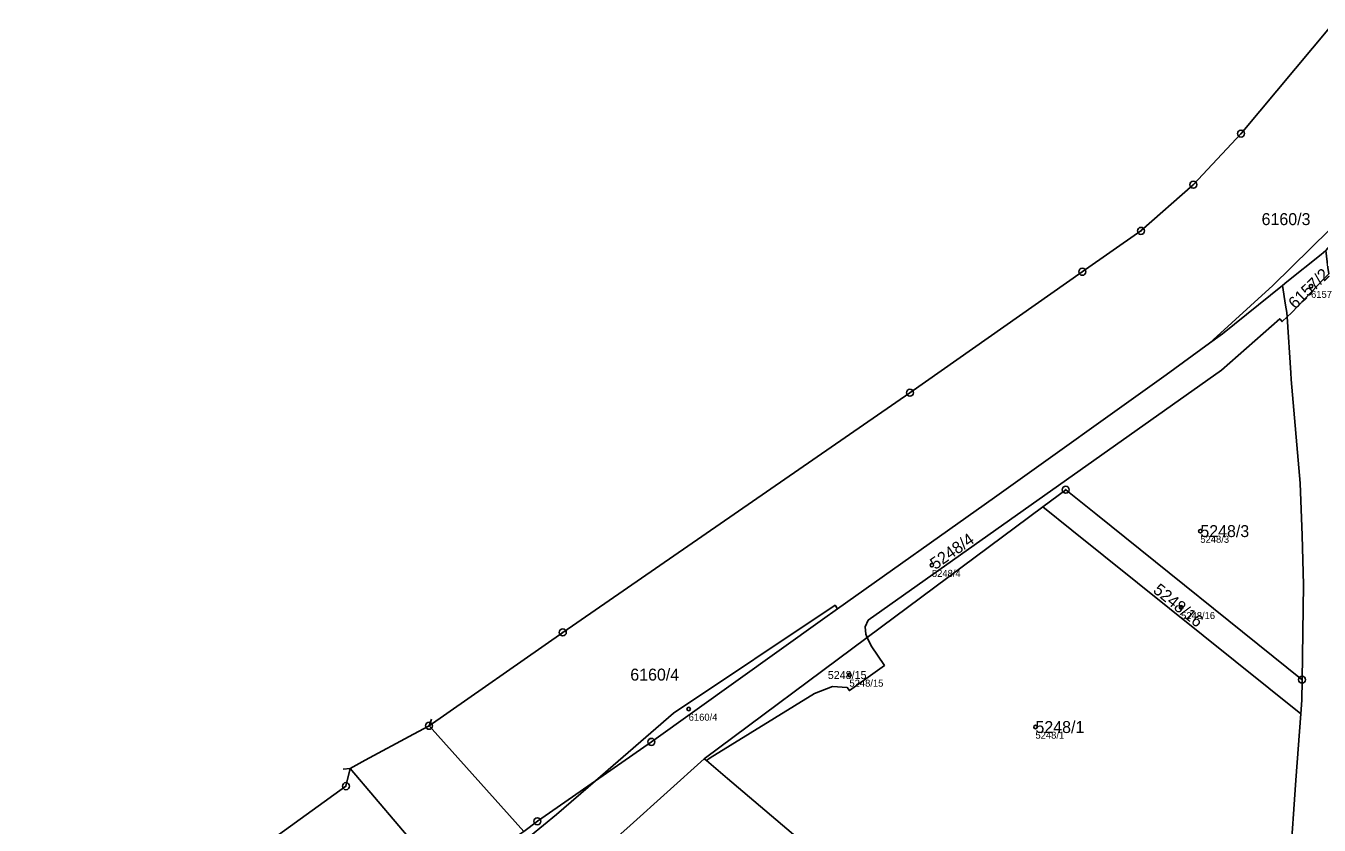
# Model space of a CAD drawing. Extents: x -690132 to -685994, y -975441 to -972444.
# Drawn here: x -688858 to -688674, y -973188.1 to -973074.4 of the extents above; entities that cross this region are included whole.
import ezdxf

# ---------------------------------------------------------------- set-up
doc = ezdxf.new("R2010")
doc.units = 0
for name, color, linetype in [('Definiční body', 7, 'Continuous'), ('Hranice parcel', 7, 'Continuous'), ('Parcelní čísla', 7, 'Continuous'), ('Polygon ku', 7, 'Continuous'), ('Polygon parcely', 7, 'Continuous'), ('Vnitřní kresba', 7, 'Continuous'), ('Značky bodu BP', 7, 'Continuous')]:
    doc.layers.add(name, color=color, linetype=linetype)

msp = doc.modelspace()

# ---------------------------------------------------------------- linework, layer by layer
at = {"layer": 'Definiční body'}
for centre in [(-688675.11, -973111.41), (-688690.87, -973146.25), (-688729.08, -973151.1), (-688693.61, -973157.1), (-688740.82, -973166.72), (-688763.7, -973171.56), (-688714.34, -973174.12)]:
    msp.add_circle(centre, 0.25, dxfattribs=at)
at = {"layer": 'Hranice parcel'}
for p, q in [((-688672.23, -973074.38), (-688685.08, -973089.7)), ((-688713.3, -973142.79), (-688738.28, -973161.36)), ((-688761.49, -973178.62), (-688738.28, -973161.36)), ((-688812.48, -973182.53), (-688811.9, -973180)), ((-688811.9, -973180), (-688809.75, -973178.84)), ((-688761.17, -973178.89), (-688761.49, -973178.62))]:
    msp.add_line(p, q, dxfattribs=at)
for points in [[(-688647.25, -973075.66), (-688653.5, -973082.53), (-688665.27, -973096.13), (-688671.62, -973102.71), (-688672.5, -973103.37), (-688680.55, -973111.32), (-688689.58, -973119.53)], [(-688685.08, -973089.7), (-688691.87, -973096.97), (-688699.33, -973103.54)], [(-688699.33, -973103.54), (-688707.67, -973109.36), (-688732.21, -973126.56), (-688781.62, -973160.66), (-688800.65, -973173.94)], [(-688673.02, -973106.35), (-688673.68, -973106.88), (-688678.58, -973110.8), (-688679.2, -973111.3)], [(-688672.59, -973109.65), (-688673.23, -973110.32), (-688677.91, -973115.2), (-688678.53, -973115.78)], [(-688679.2, -973111.3), (-688687.74, -973118.2), (-688689.58, -973119.53)], [(-688678.53, -973115.78), (-688678.57, -973115.16), (-688678.74, -973114.11), (-688679.2, -973111.3)], [(-688678.53, -973115.78), (-688679.23, -973116.44), (-688679.57, -973116.05), (-688687.85, -973123.34), (-688738.16, -973158.93), (-688738.57, -973159.86), (-688738.49, -973160.89), (-688738.28, -973161.36)], [(-688676.39, -973167.38), (-688676.21, -973153.89), (-688676.36, -973146.86), (-688676.68, -973139.41), (-688677.92, -973124.66), (-688677.99, -973123.71), (-688678.53, -973115.78)], [(-688689.58, -973119.53), (-688695.75, -973124.01), (-688720.16, -973141.48), (-688742.5, -973157.31)], [(-688713.3, -973142.79), (-688710.03, -973140.36), (-688705.75, -973143.8), (-688676.39, -973167.38)], [(-688676.58, -973172.24), (-688709.14, -973146.13), (-688713.3, -973142.79)], [(-688742.5, -973157.31), (-688742.87, -973156.79), (-688765.87, -973172.16), (-688776.96, -973181.76)], [(-688742.5, -973157.31), (-688744.65, -973158.83), (-688769.01, -973176.23), (-688776.96, -973181.76)], [(-688738.28, -973161.36), (-688737.71, -973162.58), (-688735.85, -973165.36), (-688740.82, -973168.93), (-688741.14, -973168.5), (-688743.23, -973168.36), (-688745.81, -973169.36), (-688760.64, -973178.49), (-688761.17, -973178.89)], [(-688676.39, -973167.38), (-688676.43, -973170.28), (-688676.58, -973172.24)], [(-688682.47, -973220.34), (-688680.14, -973211.03), (-688679.32, -973206.54), (-688678.65, -973200.63), (-688678.09, -973193.32), (-688677.29, -973181.68), (-688676.58, -973172.24)], [(-688809.75, -973178.84), (-688802.85, -973175.12), (-688800.65, -973173.94)], [(-688761.49, -973178.62), (-688772.04, -973188.12), (-688779.13, -973194.49)], [(-688743.97, -973193.52), (-688746.61, -973191.27), (-688758.18, -973181.43), (-688761.17, -973178.89)], [(-688776.96, -973181.76), (-688785.24, -973187.52), (-688787.16, -973189)], [(-688904.52, -973249.12), (-688880.35, -973231.27), (-688855.96, -973213.77), (-688831.68, -973196.37), (-688812.48, -973182.53)]]:
    msp.add_lwpolyline(points, dxfattribs=at)
at = {"layer": 'Polygon ku'}
msp.add_lwpolyline([(-688672.23, -973074.38), (-688685.08, -973089.7), (-688691.87, -973096.97), (-688699.33, -973103.54), (-688707.67, -973109.36), (-688732.21, -973126.56), (-688781.62, -973160.66), (-688800.65, -973173.94), (-688802.85, -973175.12), (-688809.75, -973178.84), (-688811.9, -973180), (-688812.48, -973182.53), (-688831.68, -973196.37), (-688855.96, -973213.77), (-688880.35, -973231.27)], dxfattribs=at)
at = {"layer": 'Polygon parcely'}
for points in [[(-688672.23, -973074.38), (-688685.08, -973089.7), (-688691.87, -973096.97), (-688699.33, -973103.54), (-688707.67, -973109.36), (-688732.21, -973126.56), (-688781.62, -973160.66), (-688800.65, -973173.94), (-688802.85, -973175.12), (-688809.75, -973178.84), (-688811.9, -973180), (-688812.48, -973182.53), (-688831.68, -973196.37), (-688855.96, -973213.77), (-688880.35, -973231.27)], [(-688921.17, -973284.92), (-688880.12, -973251.16), (-688867.77, -973242.12), (-688826.38, -973212.86), (-688804.55, -973201.28), (-688799.4, -973197.53), (-688798.07, -973196.22), (-688795.65, -973194.55), (-688789.28, -973190.38), (-688787.16, -973189), (-688785.24, -973187.52), (-688776.96, -973181.76), (-688765.87, -973172.16), (-688742.87, -973156.79), (-688742.5, -973157.31), (-688720.16, -973141.48), (-688695.75, -973124.01), (-688689.58, -973119.53), (-688680.55, -973111.32), (-688672.5, -973103.37)], [(-688772.04, -973188.12), (-688761.49, -973178.62), (-688738.28, -973161.36), (-688738.49, -973160.89), (-688738.57, -973159.86), (-688738.16, -973158.93), (-688687.85, -973123.34), (-688679.57, -973116.05), (-688679.23, -973116.44), (-688678.53, -973115.78), (-688678.57, -973115.16), (-688678.74, -973114.11), (-688679.2, -973111.3), (-688687.74, -973118.2), (-688689.58, -973119.53), (-688695.75, -973124.01), (-688720.16, -973141.48), (-688742.5, -973157.31), (-688744.65, -973158.83), (-688769.01, -973176.23), (-688776.96, -973181.76), (-688785.24, -973187.52), (-688787.16, -973189)], [(-688673.23, -973110.32), (-688677.91, -973115.2), (-688678.53, -973115.78), (-688677.99, -973123.71), (-688677.92, -973124.66), (-688676.68, -973139.41), (-688676.36, -973146.86), (-688676.21, -973153.89), (-688676.39, -973167.38), (-688676.43, -973170.28), (-688676.58, -973172.24), (-688677.29, -973181.68), (-688678.09, -973193.32), (-688678.65, -973200.63), (-688679.32, -973206.54), (-688680.14, -973211.03), (-688682.47, -973220.34), (-688683.44, -973226.13), (-688683.91, -973225.76), (-688681.56, -973237.96), (-688675.68, -973248.97), (-688674.34, -973248.8), (-688672.79, -973252)], [(-688678.09, -973193.32), (-688677.29, -973181.68), (-688676.58, -973172.24), (-688709.14, -973146.13), (-688713.3, -973142.79), (-688738.28, -973161.36), (-688737.71, -973162.58), (-688735.85, -973165.36), (-688740.82, -973168.93), (-688741.14, -973168.5), (-688743.23, -973168.36), (-688745.81, -973169.36), (-688760.64, -973178.49), (-688761.17, -973178.89), (-688758.18, -973181.43), (-688746.61, -973191.27)]]:
    msp.add_lwpolyline(points, dxfattribs=at)
for points in [[(-688665.27, -973096.13), (-688671.62, -973102.71), (-688672.5, -973103.37), (-688680.55, -973111.32), (-688689.58, -973119.53), (-688687.74, -973118.2), (-688679.2, -973111.3), (-688678.58, -973110.8), (-688673.68, -973106.88), (-688673.02, -973106.35), (-688666.43, -973098.81), (-688659.96, -973091.2), (-688653.67, -973083.34), (-688647.25, -973075.66), (-688653.5, -973082.53)], [(-688673.02, -973106.35), (-688673.68, -973106.88), (-688678.58, -973110.8), (-688679.2, -973111.3), (-688678.74, -973114.11), (-688678.57, -973115.16), (-688678.53, -973115.78), (-688677.91, -973115.2), (-688673.23, -973110.32), (-688672.59, -973109.65), (-688672.71, -973108.75)], [(-688676.36, -973146.86), (-688676.68, -973139.41), (-688677.92, -973124.66), (-688677.99, -973123.71), (-688678.53, -973115.78), (-688679.23, -973116.44), (-688679.57, -973116.05), (-688687.85, -973123.34), (-688738.16, -973158.93), (-688738.57, -973159.86), (-688738.49, -973160.89), (-688738.28, -973161.36), (-688713.3, -973142.79), (-688710.03, -973140.36), (-688705.75, -973143.8), (-688676.39, -973167.38), (-688676.21, -973153.89)], [(-688713.3, -973142.79), (-688709.14, -973146.13), (-688676.58, -973172.24), (-688676.43, -973170.28), (-688676.39, -973167.38), (-688705.75, -973143.8), (-688710.03, -973140.36)], [(-688776.96, -973181.76), (-688769.01, -973176.23), (-688744.65, -973158.83), (-688742.5, -973157.31), (-688742.87, -973156.79), (-688765.87, -973172.16)], [(-688761.49, -973178.62), (-688761.17, -973178.89), (-688760.64, -973178.49), (-688745.81, -973169.36), (-688743.23, -973168.36), (-688741.14, -973168.5), (-688740.82, -973168.93), (-688735.85, -973165.36), (-688737.71, -973162.58), (-688738.28, -973161.36)], [(-688756.99, -973205.01), (-688743.97, -973193.52), (-688746.61, -973191.27), (-688758.18, -973181.43), (-688761.17, -973178.89), (-688761.49, -973178.62), (-688772.04, -973188.12), (-688779.13, -973194.49), (-688764.02, -973211.32)]]:
    msp.add_lwpolyline(points, close=True, dxfattribs=at)
at = {"layer": 'Vnitřní kresba'}
for p, q in [((-688800.32, -973172.99), (-688800.65, -973173.94)), ((-688787.16, -973189), (-688800.65, -973173.94)), ((-688812.9, -973180.09), (-688811.9, -973180)), ((-688798.07, -973196.22), (-688811.9, -973180)), ((-688776.96, -973181.76), (-688782.53, -973186.57)), ((-688782.53, -973186.57), (-688786.22, -973189.61))]:
    msp.add_line(p, q, dxfattribs=at)
at = {"layer": 'Značky bodu BP'}
for centre, radius in [((-688685.08, -973089.7), 0.5), ((-688685.08, -973089.7), 0.0303), ((-688691.87, -973096.97), 0.5), ((-688691.87, -973096.97), 0.0303), ((-688699.33, -973103.54), 0.5), ((-688699.33, -973103.54), 0.0303), ((-688707.67, -973109.36), 0.5), ((-688707.67, -973109.36), 0.0303), ((-688732.21, -973126.56), 0.5), ((-688732.21, -973126.56), 0.0303), ((-688710.03, -973140.36), 0.5), ((-688710.03, -973140.36), 0.0303), ((-688781.62, -973160.66), 0.5), ((-688781.62, -973160.66), 0.0303), ((-688676.39, -973167.38), 0.5), ((-688676.39, -973167.38), 0.0303), ((-688800.65, -973173.94), 0.5), ((-688800.65, -973173.94), 0.0303), ((-688769.01, -973176.23), 0.5), ((-688769.01, -973176.23), 0.0303), ((-688812.48, -973182.53), 0.5), ((-688812.48, -973182.53), 0.0303), ((-688785.24, -973187.52), 0.5), ((-688785.24, -973187.52), 0.0303)]:
    msp.add_circle(centre, radius, dxfattribs=at)

# ---------------------------------------------------------------- texts
at = {"layer": 'Definiční body'}
for s, p in [('6157/2', (-688675.11, -973113.07)), ('5248/3', (-688690.87, -973147.91)), ('5248/4', (-688729.08, -973152.76)), ('5248/16', (-688693.61, -973158.76)), ('5248/15', (-688740.82, -973168.38)), ('6160/4', (-688763.7, -973173.22)), ('5248/1', (-688714.34, -973175.78))]:
    msp.add_text(s, height=1, dxfattribs=at).set_placement(p)
at = {"layer": 'Parcelní čísla'}
for s, height, p in [('6160/3', 1.7, (-688682.15, -973102.72)), ('5248/3', 1.7, (-688690.87, -973147.1)), ('6160/4', 1.7, (-688772.01, -973167.51)), ('5248/15', 1.139, (-688743.9, -973167.29)), ('5248/1', 1.7, (-688714.34, -973174.97))]:
    msp.add_text(s, height=height, dxfattribs=at).set_placement(p)
for s, rotation, p in [('6157/2', 44, (-688677.36, -973114.76)), ('5248/4', 35, (-688728.59, -973151.8)), ('5248/16', 321, (-688697.72, -973154.87))]:
    msp.add_text(s, height=1.7, rotation=rotation, dxfattribs=at).set_placement(p)

doc.saveas('drawing.dxf')
